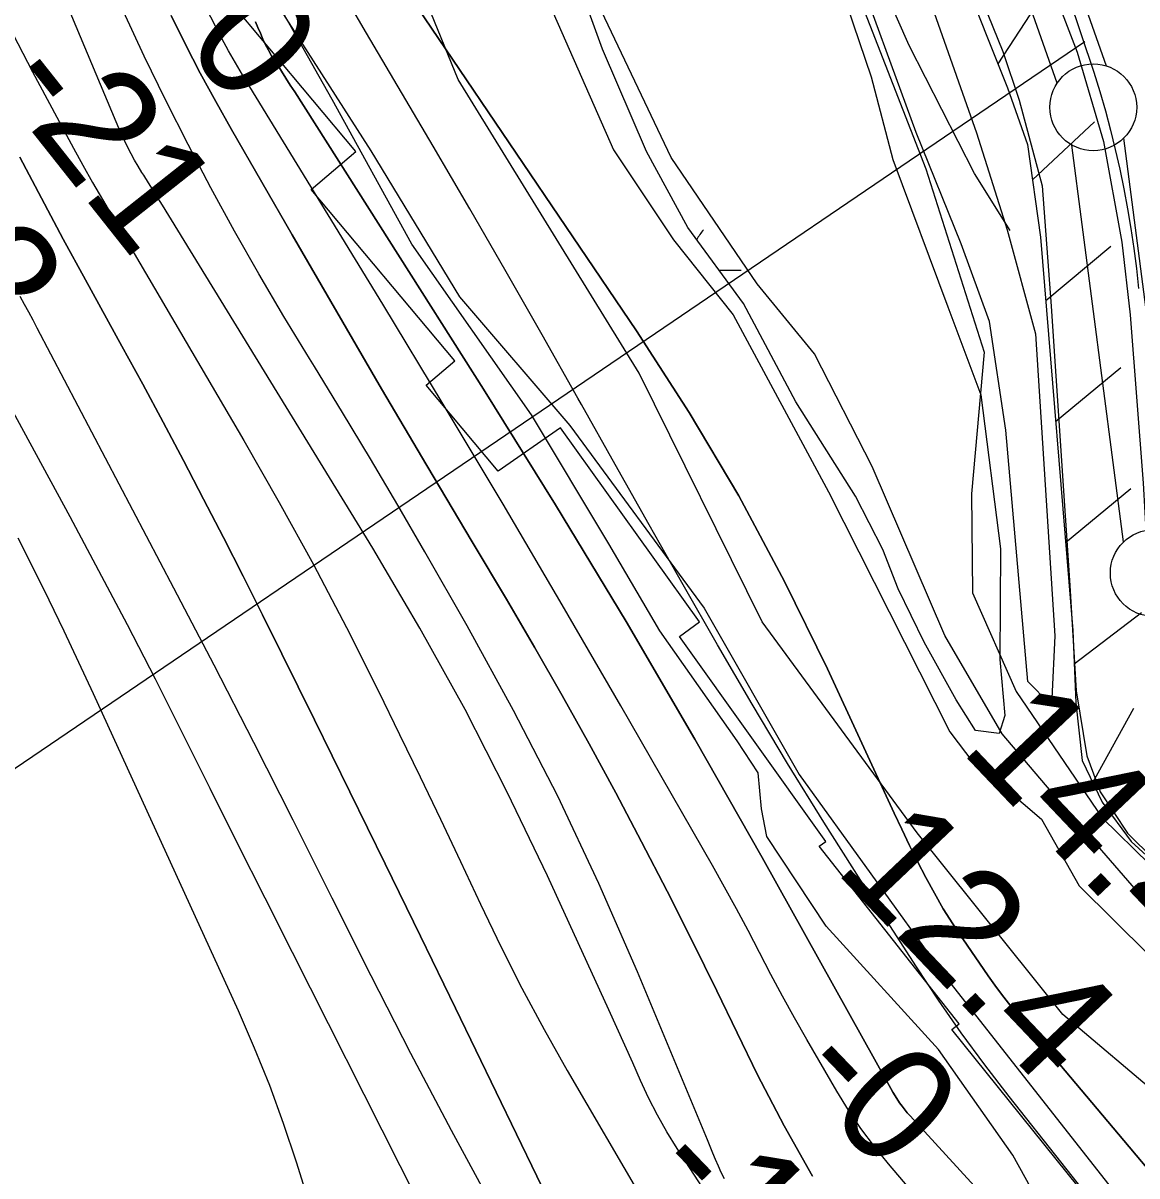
# Model space of a CAD drawing. Extents: x 3625074 to 3663148, y 511451 to 537151.
# Drawn here: x 3635272 to 3635914, y 521312 to 521976 of the extents above; entities that cross this region are included whole.
import ezdxf

# ---------------------------------------------------------------- set-up
doc = ezdxf.new("R2010")
doc.units = 0
for name, color, linetype in [('V-BORW-LINE', 7, 'Continuous'), ('V-FLOD-BASE', 7, 'Continuous'), ('V-LEVE-TOET', 7, 'Continuous'), ('V-RIVR-EDGE', 7, 'Continuous'), ('V-RIVR-RANG', 7, 'Continuous'), ('V-ROAD-CNTR', 7, 'Continuous'), ('V-RRAP-FSHR', 7, 'Continuous'), ('V-RRAP-RVMT', 7, 'Continuous'), ('V-SITE-VEGE', 7, 'Continuous'), ('V-SURV-LINE', 7, 'Continuous'), ('V-TOPO-DPTH', 7, 'Continuous'), ('V-TOPO-MAJR', 7, 'Continuous'), ('V-TOPO-MINR', 7, 'Continuous'), ('V-TOPO-WATR', 7, 'Continuous'), ('V-WETL-SWMP', 7, 'Continuous')]:
    doc.layers.add(name, color=color, linetype=linetype)

msp = doc.modelspace()

# ---------------------------------------------------------------- linework, layer by layer
at = {"layer": 'V-BORW-LINE'}
for points in [[(3635599.6, 522403.81), (3635649.95, 522257.65), (3635792.14, 521892.41), (3635825.79, 521786.83), (3635818.46, 521705.27), (3635819.03, 521648.24), (3635844.05, 521591.45), (3635893.67, 521518.62), (3635975.96, 521437.96), (3636173.29, 521260.68)], [(3636099.72, 521284.39), (3636025.74, 521348.83), (3635968.05, 521413.44), (3635877.37, 521518.45), (3635836.14, 521566.93), (3635802.98, 521623.63), (3635761.26, 521720.99), (3635728.02, 521785.84), (3635695.02, 521826.25), (3635645.4, 521899.09), (3635487.25, 522231.58), (3635437.3, 522337)]]:
    msp.add_lwpolyline(points, dxfattribs=at)
at = {"layer": 'V-FLOD-BASE'}
msp.add_lwpolyline([(3635504.54, 522993.38), (3635566.22, 522818.5), (3635625.9, 522648.57), (3635679.31, 522494.64), (3635735.86, 522332.57), (3635811.88, 522135.24), (3635879.35, 521959.73), (3635894.35, 521908.25), (3635904.94, 521850.13), (3635909.85, 521808.3), (3635917.26, 521711.31), (3635922.14, 521626.82), (3635931.1, 521583.22), (3635942.48, 521551.79), (3635965.45, 521519.12), (3635997.12, 521484.64), (3636094.58, 521398.88), (3636195.51, 521312.22), (3636295.25, 521222.67), (3636414.64, 521119.33), (3636545.55, 521006.62), (3636695.29, 520888.26), (3636848.55, 520774.22), (3636995.47, 520666.61)], dxfattribs=at)
at = {"layer": 'V-LEVE-TOET'}
msp.add_lwpolyline([(3635472.03, 522953.28), (3635525.12, 522795.01), (3635574.25, 522650.11), (3635626.92, 522512.44), (3635652.75, 522435.34), (3635700.22, 522301.49), (3635757.47, 522155.66), (3635815.88, 522010.98), (3635836.4, 521960.04), (3635845.77, 521932.11), (3635859.04, 521882.68), (3635864.33, 521813.28), (3635875.03, 521652.41), (3635878.64, 521591.73), (3635884.75, 521554.25), (3635892.43, 521533.58), (3635908.21, 521509.67), (3635970.15, 521448.55), (3636075.4, 521357.22), (3636247.84, 521207.05)], dxfattribs=at)
at = {"layer": 'V-RIVR-EDGE'}
msp.add_lwpolyline([(3636106.06, 520994.56), (3636074.92, 521037.53), (3636033.38, 521087.87), (3635961.89, 521169.54), (3635886.73, 521251.83), (3635863.53, 521285.59), (3635842.18, 521324.24), (3635799.44, 521385.01), (3635734.66, 521456.25), (3635700.48, 521507.8), (3635697.45, 521523.74), (3635695.67, 521544.58), (3635683.46, 521562.99), (3635638.89, 521626.21), (3635609.6, 521676.52), (3635565.05, 521750.77), (3635496.06, 521848.98), (3635450.31, 521932.43), (3635411.88, 522000.53), (3635380.15, 522055.14), (3635341.73, 522128.15), (3635289.29, 522232.45), (3635261.89, 522299.92)], dxfattribs=at)
at = {"layer": 'V-RIVR-RANG'}
msp.add_line((3635883.61, 521965.69), (3634957.4, 521335.99), dxfattribs=at)
at = {"layer": 'V-ROAD-CNTR'}
msp.add_lwpolyline([(3635732.34, 522377.12), (3635784.11, 522235.98), (3635859.81, 522034.59), (3635888.94, 521948.18), (3635892.32, 521937.1), (3635895.49, 521925.96), (3635898.46, 521914.77), (3635901.22, 521903.52), (3635903.77, 521892.22), (3635906.11, 521880.88), (3635908.24, 521869.49), (3635910.16, 521858.07), (3635911.87, 521846.62), (3635913.36, 521835.13), (3635914.65, 521823.62)], dxfattribs=at)
at = {"layer": 'V-RRAP-FSHR'}
for p, q in [((3635833.72, 521953.01), (3635860.49, 521993.84)), ((3635853.55, 521886.22), (3635889.31, 521919.47)), ((3635861.15, 521816.66), (3635898.72, 521847.85)), ((3635866.88, 521746.9), (3635904.45, 521778.09)), ((3635872.6, 521677.13), (3635910.18, 521708.32)), ((3635877.55, 521607.32), (3635916.36, 521636.95)), ((3635888.21, 521538.95), (3635911.85, 521581.68))]:
    msp.add_line(p, q, dxfattribs=at)
for points in [[(3635427.46, 523087.17), (3635562.25, 522695.12), (3635731.36, 522209.59), (3635839.24, 521939.16), (3635850.74, 521906.4), (3635858.16, 521853.06), (3635876.76, 521626.59), (3635878.48, 521584.83), (3635882.06, 521551.54), (3635893.72, 521527.68), (3635910.39, 521504.96), (3635974.23, 521446.65), (3636292.69, 521168.54), (3636574.65, 520923.76), (3636811.98, 520751.18), (3636965.18, 520633.3), (3637018.59, 520597.94), (3637037.39, 520589.71), (3637267.85, 520529.85), (3637550.12, 520445.88), (3637656.17, 520423.91), (3637731.08, 520439.79), (3638127.24, 520539.87), (3638544.57, 520639.74)], [(3635243.1, 522249.74), (3635337.59, 522133.9), (3635395.28, 522023.76), (3635472.51, 521902.78), (3635523.69, 521818.82), (3635587.08, 521744.52), (3635664.4, 521639.3), (3635719.16, 521543.45), (3635801.68, 521429), (3635941.87, 521250.58), (3636085.02, 521078.59), (3636248.27, 520894.14), (3636339.84, 520812.82), (3636499.71, 520656.2), (3636627.76, 520570.36), (3636780.65, 520481.51), (3636947.98, 520419.55), (3637100.69, 520366.39), (3637315.96, 520314.59), (3637529.38, 520271.09), (3637675.84, 520249.63), (3637833.67, 520235.71), (3637941.27, 520234.55)]]:
    msp.add_lwpolyline(points, dxfattribs=at)
at = {"layer": 'V-RRAP-RVMT'}
for p, q in [((3635463.99, 521902.44), (3635380.48, 522002.11)), ((3635438.1, 521880.54), (3635463.99, 521902.44)), ((3635520.88, 521781.77), (3635438.1, 521880.54)), ((3635504.36, 521767.93), (3635520.88, 521781.77)), ((3635545.82, 521718.34), (3635504.36, 521767.93)), ((3635581.68, 521743.3), (3635545.82, 521718.34)), ((3635661.7, 521631.47), (3635581.68, 521743.3)), ((3635650.31, 521623.08), (3635661.7, 521631.47)), ((3635734.46, 521504.88), (3635650.31, 521623.08)), ((3635730.75, 521502.19), (3635734.46, 521504.88)), ((3635811.36, 521399.85), (3635730.75, 521502.19)), ((3635807.09, 521396.56), (3635811.36, 521399.85)), ((3635890.95, 521292.56), (3635807.09, 521396.56))]:
    msp.add_line(p, q, dxfattribs=at)
at = {"layer": 'V-SITE-VEGE'}
for points in [[(3637016.79, 520341.41), (3636822.19, 520408.97), (3636662.36, 520489.17), (3636546.17, 520584.36), (3636422.94, 520708.62), (3636321.4, 520822.25), (3636176.62, 520974.89), (3636139.25, 521046.12), (3636122.87, 521119.6), (3636104.02, 521186.66), (3636042.44, 521253.23), (3635929.53, 521355.65), (3635871.05, 521405.26), (3635787.18, 521509.89), (3635697.79, 521631.48), (3635627.11, 521774.71), (3635522.76, 521943.98), (3635470.51, 522072.55), (3635404.47, 522189.94), (3635369, 522299.04), (3635308.56, 522409.94), (3635214.7, 522580.75)], [(3635404.15, 522330.67), (3635467.13, 522198.03), (3635515.19, 522115.59), (3635545.33, 522054.15), (3635575.42, 521987.15), (3635612.35, 521903.4), (3635646.73, 521851.66), (3635681.18, 521808.27), (3635736.05, 521706.3), (3635779.91, 521619.72), (3635805.95, 521568.05), (3635819.72, 521549.86), (3635837.7, 521535.82), (3635858.66, 521517.75), (3635880.47, 521479.36), (3636020.52, 521340.46), (3636214.21, 521151.98)]]:
    msp.add_lwpolyline(points, dxfattribs=at)
msp.add_lwpolyline([(3635850.91, 521597.11), (3635838.1, 521741.88), (3635828.84, 521804.55), (3635812.49, 521849.19), (3635786.54, 521913.38), (3635748.39, 522018.01), (3635704.77, 522135.2), (3635602.53, 522411.42), (3635591.58, 522435.15), (3635593.05, 522444.88), (3635597.25, 522449.02), (3635609.75, 522446.14), (3635612.51, 522443.34), (3635623.58, 522434.91), (3635773.66, 522048.42), (3635821.32, 521913.12), (3635838.98, 521857.34), (3635855.22, 521797.4), (3635866.42, 521623.42), (3635864.75, 521587.26), (3635863.33, 521584.49)], close=True, dxfattribs=at)
at = {"layer": 'V-SURV-LINE'}
for points in [[(3635474.55, 523147.03), (3635896.03, 521951.77)], [(3635867.74, 521941.79), (3635446.25, 523137.06)], [(3635905.92, 521677.49), (3635876.23, 521906.19)], [(3635905.98, 521910.06), (3635935.67, 521681.36)]]:
    msp.add_lwpolyline(points, dxfattribs=at)
for centre in [(3635888.53, 521927.94), (3635923.37, 521659.61)]:
    msp.add_circle(centre, 25, dxfattribs=at)
at = {"layer": 'V-TOPO-DPTH'}
for points in [[(3635673.08, 521290.82), (3635648.84, 521328.16), (3635643.03, 521337.63), (3635637.53, 521347.27), (3635632.51, 521357.17), (3635627.81, 521367.24), (3635623.33, 521377.42), (3635618.81, 521387.6), (3635614.24, 521397.74), (3635609.63, 521407.88), (3635574.28, 521485.1), (3635551.11, 521533.38), (3635526.8, 521581.05), (3635500.79, 521627.82), (3635473.65, 521673.97), (3635352.66, 521871.45), (3635349.98, 521875.79), (3635347.28, 521880.13), (3635344.56, 521884.44), (3635341.81, 521888.75), (3635340.74, 521890.42), (3635338.58, 521893.92), (3635336.5, 521897.45), (3635334.54, 521901.05), (3635332.65, 521904.7), (3635330.86, 521908.39), (3635329.12, 521912.11), (3635327.45, 521915.86), (3635325.82, 521919.63), (3635254.2, 522090.52)], [(3635673.08, 521290.82), (3635648.84, 521328.16), (3635643.03, 521337.63), (3635637.53, 521347.27), (3635632.51, 521357.17), (3635627.81, 521367.24), (3635623.33, 521377.42), (3635618.81, 521387.6), (3635614.24, 521397.74), (3635609.63, 521407.88), (3635574.28, 521485.1), (3635551.11, 521533.38), (3635526.8, 521581.05), (3635500.79, 521627.82), (3635473.65, 521673.97), (3635352.66, 521871.45), (3635349.98, 521875.79), (3635347.28, 521880.13), (3635344.56, 521884.44), (3635341.81, 521888.75), (3635340.74, 521890.42), (3635338.58, 521893.92), (3635336.5, 521897.45), (3635334.54, 521901.05), (3635332.65, 521904.7), (3635330.86, 521908.39), (3635329.12, 521912.11), (3635327.45, 521915.86), (3635325.82, 521919.63), (3635254.2, 522090.52)], [(3635478.97, 522016.03), (3635625.61, 521799.22), (3635655.85, 521752.08), (3635684.51, 521704.04), (3635710.8, 521654.67), (3635735.51, 521604.4), (3635773.88, 521521.3), (3635778.28, 521511.95), (3635782.76, 521502.64), (3635787.38, 521493.39), (3635792.09, 521484.19), (3635797.02, 521475.11), (3635802.17, 521466.17), (3635807.65, 521457.43), (3635813.35, 521448.81), (3635828.04, 521427.49), (3635831.81, 521422.19), (3635835.68, 521416.95), (3635839.7, 521411.84), (3635843.82, 521406.79), (3636160.7, 521030.26)], [(3635357.58, 521980.72), (3635365.85, 521964.12), (3635374.35, 521947.63), (3635383.21, 521931.33), (3635392.29, 521915.15), (3635427.25, 521854.42), (3635452.93, 521810.06), (3635478.73, 521765.78), (3635504.75, 521721.63), (3635530.9, 521677.55), (3635550.6, 521644.51), (3635566.8, 521616.9), (3635582.74, 521589.14), (3635598.27, 521561.16), (3635613.54, 521533.02), (3635628.45, 521504.69), (3635643.15, 521476.25), (3635657.53, 521447.65), (3635671.69, 521418.94), (3635695.2, 521370.6), (3635710.52, 521341.11), (3635726.84, 521312.21)], [(3635726.84, 521312.21), (3635710.52, 521341.11), (3635695.2, 521370.6), (3635671.69, 521418.94), (3635657.53, 521447.65), (3635643.15, 521476.25), (3635628.45, 521504.69), (3635613.54, 521533.02), (3635598.27, 521561.16), (3635582.74, 521589.14), (3635566.8, 521616.9), (3635550.6, 521644.51), (3635530.9, 521677.55), (3635504.75, 521721.63), (3635478.73, 521765.78), (3635452.93, 521810.06), (3635427.25, 521854.42), (3635392.29, 521915.15), (3635383.21, 521931.33), (3635374.35, 521947.63), (3635365.85, 521964.12), (3635357.58, 521980.72)], [(3635406.09, 521977.22), (3635407.52, 521973.89), (3635408.97, 521970.57), (3635410.43, 521967.25), (3635411.98, 521963.98), (3635413.63, 521960.76), (3635415.43, 521957.62), (3635417.32, 521954.54), (3635418.52, 521952.69), (3635421.08, 521948.72), (3635423.64, 521944.74), (3635426.18, 521940.76), (3635428.72, 521936.77), (3635537.4, 521765.46), (3635578.89, 521698.81), (3635619.6, 521631.69), (3635659.15, 521563.89), (3635697.92, 521495.63), (3635771.96, 521362.63), (3635773.17, 521360.54), (3635774.41, 521358.47), (3635777.05, 521354.43), (3635778.45, 521352.47), (3635781.45, 521348.69), (3635783.04, 521346.88), (3636165.3, 520928.76)], [(3636165.3, 520928.76), (3635783.04, 521346.88), (3635781.45, 521348.69), (3635778.45, 521352.47), (3635777.05, 521354.43), (3635774.41, 521358.47), (3635773.17, 521360.54), (3635771.96, 521362.63), (3635697.92, 521495.63), (3635659.15, 521563.89), (3635619.6, 521631.69), (3635578.89, 521698.81), (3635537.4, 521765.46), (3635428.72, 521936.77), (3635426.18, 521940.76), (3635423.64, 521944.74), (3635421.08, 521948.72), (3635418.52, 521952.69), (3635417.32, 521954.54), (3635415.43, 521957.62), (3635413.63, 521960.76), (3635411.98, 521963.98), (3635410.43, 521967.25), (3635408.97, 521970.57), (3635407.52, 521973.89), (3635406.09, 521977.22)], [(3635263.7, 521975.36), (3635277.81, 521948.28), (3635295.94, 521914.36), (3635301.33, 521904.42), (3635306.79, 521894.52), (3635312.37, 521884.69), (3635318.03, 521874.89), (3635399.41, 521735.91), (3635419.71, 521700.33), (3635439.48, 521664.47), (3635458.44, 521628.17), (3635476.87, 521591.59), (3635489.12, 521566.58), (3635500.94, 521542.25), (3635512.67, 521517.87), (3635524.23, 521493.41), (3635535.7, 521468.9), (3635547.42, 521444.53), (3635559.58, 521420.39), (3635572.42, 521396.6), (3635585.69, 521373.04), (3635629.57, 521297.65)], [(3635263.7, 521975.36), (3635277.81, 521948.28), (3635295.94, 521914.36), (3635301.33, 521904.42), (3635306.79, 521894.52), (3635312.37, 521884.69), (3635318.03, 521874.89), (3635399.41, 521735.91), (3635419.71, 521700.33), (3635439.48, 521664.47), (3635458.44, 521628.17), (3635476.87, 521591.59), (3635489.12, 521566.58), (3635500.94, 521542.25), (3635512.67, 521517.87), (3635524.23, 521493.41), (3635535.7, 521468.9), (3635547.42, 521444.53), (3635559.58, 521420.39), (3635572.42, 521396.6), (3635585.69, 521373.04), (3635629.57, 521297.65)], [(3635579.91, 521287.86), (3635521.3, 521408.85), (3635501.1, 521450.44), (3635480.84, 521491.99), (3635460.49, 521533.5), (3635440.08, 521574.98), (3635421.26, 521613.13), (3635410.15, 521635.49), (3635398.96, 521657.8), (3635387.64, 521680.04), (3635376.23, 521702.24), (3635364.68, 521724.37), (3635353.01, 521746.43), (3635341.17, 521768.4), (3635329.22, 521790.32), (3635308.16, 521828.58), (3635295.41, 521852.04), (3635282.83, 521875.59), (3635270.5, 521899.27)], [(3635270.5, 521899.27), (3635282.83, 521875.59), (3635295.41, 521852.04), (3635308.16, 521828.58), (3635329.22, 521790.32), (3635341.17, 521768.4), (3635353.01, 521746.43), (3635364.68, 521724.37), (3635376.23, 521702.24), (3635387.64, 521680.04), (3635398.96, 521657.8), (3635410.15, 521635.49), (3635421.26, 521613.13), (3635440.08, 521574.98), (3635460.49, 521533.5), (3635480.84, 521491.99), (3635501.1, 521450.44), (3635521.3, 521408.85), (3635579.91, 521287.86)]]:
    msp.add_lwpolyline(points, dxfattribs=at)
at = {"layer": 'V-TOPO-MAJR'}
msp.add_lwpolyline([(3635542.83, 521294.39), (3635519.01, 521338.52), (3635495.57, 521382.84), (3635472.7, 521427.45), (3635450.2, 521472.27), (3635427.83, 521517.15), (3635405.23, 521561.91), (3635382.3, 521606.5), (3635359.13, 521650.98), (3635280.43, 521800.73), (3635278.02, 521805.29), (3635275.6, 521809.84), (3635273.16, 521814.38), (3635270.7, 521818.92)], dxfattribs=at)
at = {"layer": 'V-TOPO-MINR'}
for points in [[(3635840.73, 521856.91), (3635820.11, 521889.82), (3635782.47, 521963.48), (3635749, 522039.51), (3635701.7, 522161.13), (3635695.17, 522178.19), (3635688.77, 522195.3), (3635682.55, 522212.47), (3635676.46, 522229.7), (3635665.5, 522261.24), (3635660.15, 522277.37), (3635655.1, 522293.6), (3635650.52, 522309.95), (3635646.25, 522326.4), (3635642.82, 522343), (3635640.18, 522359.69), (3635639.91, 522362.85)], [(3635673.08, 521290.82), (3635648.84, 521328.16), (3635643.03, 521337.63), (3635637.53, 521347.27), (3635632.51, 521357.17), (3635627.81, 521367.24), (3635623.33, 521377.42), (3635618.81, 521387.6), (3635614.24, 521397.74), (3635609.63, 521407.88), (3635574.28, 521485.1), (3635551.11, 521533.38), (3635526.8, 521581.05), (3635500.79, 521627.82), (3635473.65, 521673.97), (3635352.66, 521871.45), (3635349.98, 521875.79), (3635347.28, 521880.13), (3635344.56, 521884.44), (3635341.81, 521888.75), (3635340.74, 521890.42), (3635338.58, 521893.92), (3635336.5, 521897.45), (3635334.54, 521901.05), (3635332.65, 521904.7), (3635330.86, 521908.39), (3635329.12, 521912.11), (3635327.45, 521915.86), (3635325.82, 521919.63), (3635254.2, 522090.52)], [(3636160.7, 521030.26), (3635843.82, 521406.79), (3635839.7, 521411.84), (3635835.68, 521416.95), (3635831.81, 521422.19), (3635828.04, 521427.49), (3635813.35, 521448.81), (3635807.65, 521457.43), (3635802.17, 521466.17), (3635797.02, 521475.11), (3635792.09, 521484.19), (3635787.38, 521493.39), (3635782.76, 521502.64), (3635778.28, 521511.95), (3635773.88, 521521.3), (3635735.51, 521604.4), (3635710.8, 521654.67), (3635684.51, 521704.04), (3635655.85, 521752.08), (3635625.61, 521799.22), (3635478.97, 522016.03)], [(3636012.94, 521034.07), (3635770.57, 521319.18), (3635762.48, 521329.22), (3635754.77, 521339.53), (3635747.62, 521350.23), (3635740.85, 521361.19), (3635723.55, 521390.93), (3635716.49, 521403.31), (3635709.57, 521415.77), (3635702.87, 521428.34), (3635696.31, 521440.99), (3635689.76, 521453.65), (3635683.08, 521466.24), (3635676.2, 521478.72), (3635669.2, 521491.14), (3635616.42, 521583.06), (3635582.7, 521641.24), (3635548.67, 521699.24), (3635514.17, 521756.96), (3635479.36, 521814.5), (3635398.69, 521946.67), (3635394.59, 521953.56), (3635390.59, 521960.51), (3635386.75, 521967.55), (3635383.01, 521974.64), (3635372.49, 521995.18)], [(3635899.6, 521282.79), (3635840.11, 521358.07), (3635826.16, 521376.26), (3635812.56, 521394.71), (3635799.5, 521413.55), (3635786.8, 521432.64), (3635754.65, 521482.52), (3635733.39, 521516.09), (3635712.47, 521549.88), (3635692.1, 521584), (3635672.08, 521618.33), (3635652.38, 521652.86), (3635632.75, 521687.43), (3635613.24, 521722.06), (3635593.79, 521756.73), (3635591.75, 521760.39), (3635571.21, 521796.85), (3635550.5, 521833.21), (3635529.54, 521869.42), (3635508.41, 521905.54), (3635469.96, 521970.73), (3635459.54, 521988.67)], [(3635676.17, 521310.53), (3635674.35, 521314.18), (3635672.66, 521317.9), (3635671.06, 521321.67), (3635669.48, 521325.45), (3635667.9, 521329.23), (3635666.32, 521333.01), (3635626.07, 521429.86), (3635603.78, 521480.76), (3635580.23, 521531.05), (3635554.78, 521580.41), (3635528.08, 521629.15), (3635503.69, 521671.74), (3635488.1, 521698.64), (3635472.33, 521725.43), (3635456.29, 521752.06), (3635440.07, 521778.58), (3635437.21, 521783.2), (3635422.5, 521807.46), (3635408.09, 521831.89), (3635394.13, 521856.58), (3635380.47, 521881.44), (3635367.28, 521906.56), (3635354.44, 521931.85), (3635342.11, 521957.39), (3635330.12, 521983.1)], [(3635726.84, 521312.21), (3635710.52, 521341.11), (3635695.2, 521370.6), (3635671.69, 521418.94), (3635657.53, 521447.65), (3635643.15, 521476.25), (3635628.45, 521504.69), (3635613.54, 521533.02), (3635598.27, 521561.16), (3635582.74, 521589.14), (3635566.8, 521616.9), (3635550.6, 521644.51), (3635530.9, 521677.55), (3635504.75, 521721.63), (3635478.73, 521765.78), (3635452.93, 521810.06), (3635427.25, 521854.42), (3635392.29, 521915.15), (3635383.21, 521931.33), (3635374.35, 521947.63), (3635365.85, 521964.12), (3635357.58, 521980.72)], [(3635579.91, 521287.86), (3635521.3, 521408.85), (3635501.1, 521450.44), (3635480.84, 521491.99), (3635460.49, 521533.5), (3635440.08, 521574.98), (3635421.26, 521613.13), (3635410.15, 521635.49), (3635398.96, 521657.8), (3635387.64, 521680.04), (3635376.23, 521702.24), (3635364.68, 521724.37), (3635353.01, 521746.43), (3635341.17, 521768.4), (3635329.22, 521790.32), (3635308.16, 521828.58), (3635295.41, 521852.04), (3635282.83, 521875.59), (3635270.5, 521899.27)], [(3635551.46, 521195.2), (3635427.5, 521440.9), (3635411.66, 521472.38), (3635395.85, 521503.88), (3635380.1, 521535.41), (3635364.38, 521566.96), (3635348.52, 521598.43), (3635332.44, 521629.78), (3635316, 521660.95), (3635299.34, 521692.01), (3635237.45, 521805.87)], [(3635438.52, 521291.92), (3635429.67, 521320.25), (3635422.3, 521342.39), (3635414.37, 521364.31), (3635405.62, 521385.92), (3635396.31, 521407.32), (3635312.77, 521589.96), (3635304.39, 521608.03), (3635295.9, 521626.05), (3635287.23, 521643.98), (3635278.44, 521661.86), (3635269.45, 521679.63)]]:
    msp.add_lwpolyline(points, dxfattribs=at)
at = {"layer": 'V-TOPO-WATR'}
msp.add_lwpolyline([(3636165.3, 520928.76), (3635783.04, 521346.88), (3635781.45, 521348.69), (3635778.45, 521352.47), (3635777.05, 521354.43), (3635774.41, 521358.47), (3635773.17, 521360.54), (3635771.96, 521362.63), (3635697.92, 521495.63), (3635659.15, 521563.89), (3635619.6, 521631.69), (3635578.89, 521698.81), (3635537.4, 521765.46), (3635428.72, 521936.77), (3635426.18, 521940.76), (3635423.64, 521944.74), (3635421.08, 521948.72), (3635418.52, 521952.69), (3635417.32, 521954.54), (3635415.43, 521957.62), (3635413.63, 521960.76), (3635411.98, 521963.98), (3635410.43, 521967.25), (3635408.97, 521970.57), (3635407.52, 521973.89), (3635406.09, 521977.22)], dxfattribs=at)
at = {"layer": 'V-WETL-SWMP'}
msp.add_line((3635673.13, 521834.01), (3635685.81, 521834.13), dxfattribs=at)
msp.add_lwpolyline([(3635732.99, 522027.06), (3635760.6, 521945.43), (3635773.14, 521897.77), (3635804.76, 521812.89), (3635823.73, 521762.28), (3635835.16, 521673.51), (3635834.68, 521609.82), (3635837.67, 521577.55), (3635834.37, 521567.1), (3635820.67, 521568.81), (3635809.52, 521586.63), (3635791.22, 521619.82), (3635776.14, 521650.57), (3635767.44, 521673.21), (3635751.54, 521703.96), (3635717.28, 521758.23), (3635687.07, 521814.89), (3635655.14, 521858.66), (3635631.28, 521902.38), (3635605.93, 521961.42), (3635579.86, 522033.36)], dxfattribs=at)
msp.add_arc((3635691.05, 521834.66), 35.25, 139.80319, 151.05608, dxfattribs=at)

# ---------------------------------------------------------------- texts
at = {"layer": 'V-RIVR-RANG'}
for s, rotation, p in [('-0', 308.36675, (3635345.55, 521988.79)), ('-21', 308.36675, (3635256.19, 521940.57)), ('-52', 308.36675, (3635167.97, 521890.89)), ('14.4', 313.52833, (3635811.14, 521557.8)), ('12.4', 313.52833, (3635738.81, 521488.75)), ('-0', 313.815, (3635713.65, 521369.67)), ('-12', 313.815, (3635629.45, 521312.99))]:
    msp.add_text(s, height=67, rotation=rotation, dxfattribs=at).set_placement(p)

doc.saveas('drawing.dxf')
